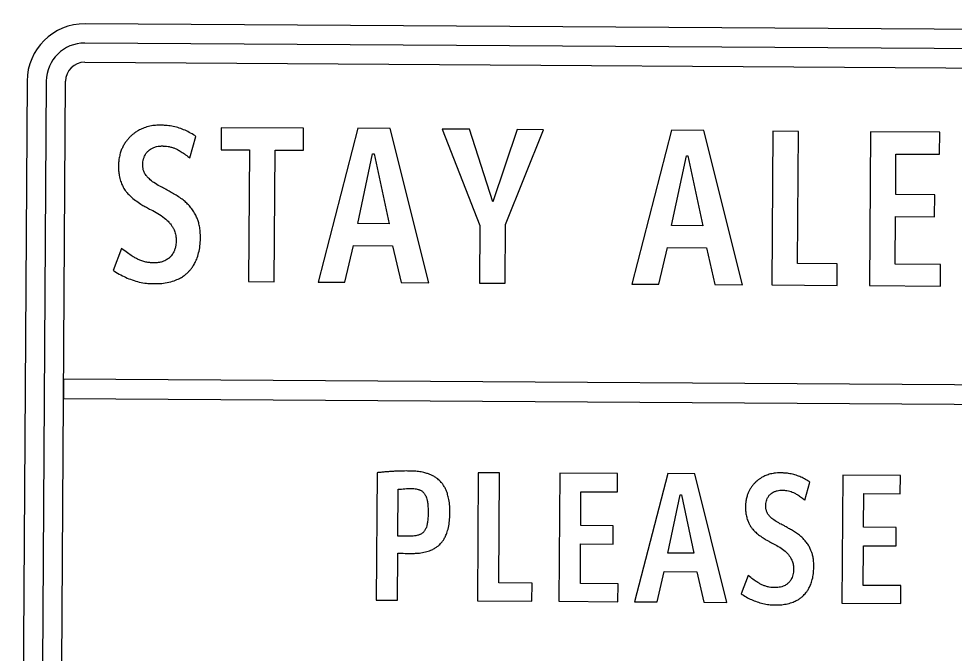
# Model space of a CAD drawing. Extents: x 2135767 to 2151731, y 141839 to 175894.
# Drawn here: x 2140698.5 to 2140744.16, y 168535.45 to 168566.4 of the extents above; entities that cross this region are included whole.
import ezdxf

# ---------------------------------------------------------------- set-up
doc = ezdxf.new("R2010")
doc.units = 0
doc.layers.add('PR_Phasing_Detour_1', color=7, linetype='Continuous')
doc.layers.add('PR_Traffic_Control_Devices_Temp', color=7, linetype='Continuous')

msp = doc.modelspace()

# ---------------------------------------------------------------- linework, layer by layer
at = {"layer": 'PR_Phasing_Detour_1'}
msp.add_circle((2140069.537, 171591.412), 4302.228, dxfattribs=at)
at = {"layer": 'PR_Traffic_Control_Devices_Temp'}
for p, q in [((2140706.847, 168559.609), (2140707.147, 168560.664)), ((2140703.52, 168555.2), (2140703.116, 168554.124)), ((2140717.01, 168541.169), (2140717.024, 168543.447)), ((2140736.869, 168542.916), (2140737.118, 168543.795)), ((2140734.096, 168539.242), (2140733.759, 168538.345))]:
    msp.add_line(p, q, dxfattribs=at)
for points in [[(2140756.126, 168565.809), (2140701.739, 168566.156)], [(2140756.12, 168564.872), (2140701.734, 168565.218)], [(2140701.728, 168564.281), (2140756.114, 168563.934)], [(2140698.909, 168563.361), (2140698.814, 168548.361), (2140698.563, 168508.975)], [(2140699.847, 168563.355), (2140699.5, 168508.969)], [(2140700.438, 168508.963), (2140700.784, 168563.349)], [(2140709.725, 168553.58), (2140710.973, 168553.572), (2140711.014, 168559.996), (2140712.401, 168559.987), (2140712.408, 168561.063), (2140708.386, 168561.088), (2140708.379, 168560.013), (2140709.766, 168560.004), (2140709.725, 168553.58)], [(2140713.109, 168553.558), (2140714.422, 168553.55), (2140714.845, 168555.333), (2140716.749, 168555.321), (2140717.165, 168553.532), (2140718.513, 168553.524), (2140716.627, 168561.054), (2140715.046, 168561.064), (2140713.109, 168553.558)], [(2140721.642, 168557.464), (2140720.497, 168561.011), (2140719.163, 168561.02), (2140721.007, 168556.313), (2140720.989, 168553.508), (2140722.237, 168553.5), (2140722.256, 168556.357), (2140724.114, 168560.988), (2140722.832, 168560.996), (2140721.642, 168557.464)], [(2140728.424, 168553.46), (2140729.736, 168553.452), (2140730.16, 168555.236), (2140732.063, 168555.223), (2140732.479, 168553.435), (2140733.828, 168553.426), (2140731.942, 168560.956), (2140730.361, 168560.966), (2140728.424, 168553.46)], [(2140736.552, 168560.909), (2140735.303, 168560.917), (2140735.256, 168553.417), (2140738.445, 168553.397), (2140738.452, 168554.454), (2140736.511, 168554.466), (2140736.552, 168560.909)], [(2140740.026, 168553.386), (2140743.481, 168553.364), (2140743.488, 168554.412), (2140741.281, 168554.427), (2140741.296, 168556.75), (2140743.2, 168556.738), (2140743.207, 168557.813), (2140741.302, 168557.826), (2140741.315, 168559.803), (2140743.447, 168559.789), (2140743.454, 168560.865), (2140740.073, 168560.886), (2140740.026, 168553.386)], [(2140716.583, 168556.397), (2140715.046, 168556.407), (2140715.772, 168559.811), (2140715.847, 168559.81), (2140716.583, 168556.397)], [(2140731.897, 168556.3), (2140730.361, 168556.31), (2140731.087, 168559.713), (2140731.162, 168559.713), (2140731.897, 168556.3)], [(2140715.989, 168544.256), (2140715.95, 168538.04), (2140716.99, 168538.033), (2140717.005, 168540.326)], [(2140720.893, 168538.008), (2140723.551, 168537.991), (2140723.557, 168538.872), (2140721.939, 168538.882), (2140721.973, 168544.251), (2140720.933, 168544.258), (2140720.893, 168538.008)], [(2140725.932, 168541.682), (2140725.943, 168543.33), (2140727.72, 168543.319), (2140727.725, 168544.215), (2140724.908, 168544.233), (2140724.868, 168537.983), (2140727.748, 168537.964), (2140727.753, 168538.838), (2140725.914, 168538.849), (2140725.926, 168540.786), (2140727.514, 168540.776), (2140727.519, 168541.672), (2140725.932, 168541.682)], [(2140728.562, 168537.959), (2140729.656, 168537.952), (2140730.009, 168539.439), (2140731.595, 168539.428), (2140731.942, 168537.938), (2140733.066, 168537.931), (2140731.494, 168544.206), (2140730.176, 168544.214), (2140728.562, 168537.959)], [(2140739.749, 168543.242), (2140741.526, 168543.231), (2140741.531, 168544.127), (2140738.714, 168544.145), (2140738.674, 168537.895), (2140741.554, 168537.876), (2140741.559, 168538.75), (2140739.72, 168538.761), (2140739.732, 168540.698), (2140741.32, 168540.688), (2140741.325, 168541.584), (2140739.738, 168541.594), (2140739.749, 168543.242)], [(2140731.457, 168540.325), (2140730.176, 168540.334), (2140730.782, 168543.17), (2140730.844, 168543.17), (2140731.457, 168540.325)]]:
    msp.add_lwpolyline(points, dxfattribs=at)
msp.add_lwpolyline([(2140700.692, 168548.818), (2140700.686, 168547.881), (2140756.947, 168547.522), (2140756.953, 168548.46)], close=True, dxfattribs=at)
msp.add_lwpolyline([(2140700.692, 168548.818), (2140700.686, 168547.881), (2140756.947, 168547.522), (2140756.953, 168548.46)], close=True, dxfattribs=at)
for radius in [2.812, 1.875, 0.937]:
    msp.add_arc((2140701.722, 168563.343), radius, 89.635, 179.635, dxfattribs=at)
for points in [[(2140707.147, 168560.664), (2140707.082, 168560.706), (2140706.892, 168560.831), (2140706.622, 168560.965), (2140706.343, 168561.07), (2140706.051, 168561.152), (2140705.74, 168561.199), (2140705.501, 168561.205), (2140705.418, 168561.207), (2140705.346, 168561.206), (2140705.137, 168561.203), (2140704.832, 168561.152), (2140704.549, 168561.055), (2140704.345, 168560.953), (2140704.209, 168560.867), (2140704.078, 168560.769), (2140703.979, 168560.683), (2140703.863, 168560.566), (2140703.758, 168560.441), (2140703.648, 168560.28), (2140703.557, 168560.109), (2140703.496, 168559.957), (2140703.426, 168559.732), (2140703.382, 168559.49), (2140703.376, 168559.279), (2140703.373, 168559.206), (2140703.374, 168559.153), (2140703.375, 168559.001), (2140703.404, 168558.755), (2140703.474, 168558.475), (2140703.564, 168558.259), (2140703.642, 168558.118), (2140703.693, 168558.039), (2140703.783, 168557.915), (2140703.957, 168557.73), (2140704.19, 168557.544), (2140704.474, 168557.35), (2140704.667, 168557.241), (2140704.8, 168557.167), (2140705.121, 168556.999), (2140705.464, 168556.819), (2140705.785, 168556.538), (2140705.886, 168556.426), (2140705.986, 168556.288), (2140706.06, 168556.157), (2140706.107, 168556.057), (2140706.144, 168555.946), (2140706.167, 168555.828), (2140706.182, 168555.701), (2140706.183, 168555.621), (2140706.184, 168555.567), (2140706.183, 168555.526), (2140706.18, 168555.409), (2140706.152, 168555.241), (2140706.1, 168555.086), (2140706.046, 168554.977), (2140705.991, 168554.891), (2140705.938, 168554.825), (2140705.891, 168554.777), (2140705.842, 168554.73), (2140705.775, 168554.678), (2140705.689, 168554.624), (2140705.58, 168554.571), (2140705.424, 168554.521), (2140705.255, 168554.495), (2140705.139, 168554.494), (2140705.098, 168554.493), (2140705.059, 168554.494), (2140704.946, 168554.496), (2140704.761, 168554.52), (2140704.547, 168554.572), (2140704.377, 168554.638), (2140704.215, 168554.721), (2140704.057, 168554.813), (2140703.809, 168554.971), (2140703.636, 168555.109), (2140703.52, 168555.2)], [(2140707.37, 168555.731), (2140707.369, 168555.816), (2140707.366, 168556.018), (2140707.329, 168556.29), (2140707.272, 168556.505), (2140707.212, 168556.665), (2140707.119, 168556.87), (2140706.988, 168557.086), (2140706.831, 168557.275), (2140706.665, 168557.446), (2140706.485, 168557.599), (2140706.241, 168557.76), (2140705.995, 168557.906), (2140705.796, 168558.018), (2140705.698, 168558.072), (2140705.602, 168558.122), (2140705.319, 168558.268), (2140705.019, 168558.455), (2140704.818, 168558.638), (2140704.746, 168558.715), (2140704.686, 168558.796), (2140704.638, 168558.882), (2140704.605, 168558.959), (2140704.581, 168559.038), (2140704.568, 168559.107), (2140704.56, 168559.177), (2140704.559, 168559.22), (2140704.558, 168559.249), (2140704.559, 168559.288), (2140704.563, 168559.414), (2140704.591, 168559.571), (2140704.645, 168559.711), (2140704.687, 168559.793), (2140704.739, 168559.868), (2140704.789, 168559.923), (2140704.843, 168559.974), (2140704.925, 168560.037), (2140705.055, 168560.112), (2140705.229, 168560.17), (2140705.386, 168560.193), (2140705.483, 168560.195), (2140705.517, 168560.195), (2140705.549, 168560.194), (2140705.643, 168560.193), (2140705.796, 168560.175), (2140705.972, 168560.136), (2140706.112, 168560.087), (2140706.244, 168560.025), (2140706.433, 168559.92), (2140706.644, 168559.777), (2140706.795, 168559.653), (2140706.847, 168559.609)], [(2140703.116, 168554.124), (2140703.189, 168554.077), (2140703.407, 168553.938), (2140703.719, 168553.785), (2140704.043, 168553.657), (2140704.385, 168553.552), (2140704.748, 168553.492), (2140705.026, 168553.484), (2140705.121, 168553.481), (2140705.213, 168553.482), (2140705.471, 168553.486), (2140705.841, 168553.539), (2140706.177, 168553.646), (2140706.407, 168553.757), (2140706.584, 168553.871), (2140706.717, 168553.982), (2140706.813, 168554.081), (2140706.903, 168554.184), (2140707.006, 168554.323), (2140707.111, 168554.503), (2140707.214, 168554.731), (2140707.313, 168555.054), (2140707.364, 168555.404), (2140707.369, 168555.646), (2140707.37, 168555.731)], [(2140719.546, 168542.303), (2140719.545, 168542.391), (2140719.542, 168542.637), (2140719.503, 168542.953), (2140719.434, 168543.207), (2140719.377, 168543.365), (2140719.312, 168543.511), (2140719.216, 168543.67), (2140719.123, 168543.788), (2140719.041, 168543.872), (2140718.954, 168543.95), (2140718.836, 168544.039), (2140718.679, 168544.127), (2140718.537, 168544.187), (2140718.385, 168544.237), (2140718.152, 168544.295), (2140717.868, 168544.333), (2140717.648, 168544.338), (2140717.571, 168544.34), (2140717.495, 168544.34), (2140717.348, 168544.341), (2140717.135, 168544.337), (2140716.934, 168544.331), (2140716.741, 168544.321), (2140716.553, 168544.308), (2140716.367, 168544.292), (2140716.179, 168544.274), (2140716.053, 168544.262), (2140715.989, 168544.256)], [(2140737.118, 168543.795), (2140737.064, 168543.83), (2140736.906, 168543.934), (2140736.681, 168544.046), (2140736.449, 168544.133), (2140736.205, 168544.202), (2140735.946, 168544.241), (2140735.747, 168544.246), (2140735.678, 168544.248), (2140735.617, 168544.247), (2140735.444, 168544.244), (2140735.19, 168544.201), (2140734.953, 168544.12), (2140734.784, 168544.036), (2140734.67, 168543.964), (2140734.561, 168543.882), (2140734.478, 168543.81), (2140734.382, 168543.713), (2140734.294, 168543.609), (2140734.203, 168543.475), (2140734.127, 168543.332), (2140734.076, 168543.206), (2140734.018, 168543.018), (2140733.981, 168542.816), (2140733.976, 168542.64), (2140733.974, 168542.579), (2140733.974, 168542.536), (2140733.976, 168542.409), (2140733.999, 168542.204), (2140734.058, 168541.971), (2140734.133, 168541.791), (2140734.198, 168541.673), (2140734.24, 168541.608), (2140734.315, 168541.504), (2140734.46, 168541.35), (2140734.654, 168541.195), (2140734.891, 168541.033), (2140735.052, 168540.943), (2140735.163, 168540.88), (2140735.43, 168540.74), (2140735.716, 168540.591), (2140735.983, 168540.356), (2140736.068, 168540.263), (2140736.151, 168540.148), (2140736.212, 168540.039), (2140736.251, 168539.956), (2140736.282, 168539.863), (2140736.302, 168539.765), (2140736.314, 168539.659), (2140736.315, 168539.592), (2140736.316, 168539.547), (2140736.315, 168539.513), (2140736.313, 168539.416), (2140736.29, 168539.275), (2140736.246, 168539.146), (2140736.201, 168539.056), (2140736.155, 168538.984), (2140736.111, 168538.929), (2140736.072, 168538.889), (2140736.031, 168538.85), (2140735.975, 168538.806), (2140735.903, 168538.761), (2140735.812, 168538.718), (2140735.683, 168538.676), (2140735.542, 168538.654), (2140735.445, 168538.653), (2140735.411, 168538.652), (2140735.379, 168538.653), (2140735.285, 168538.655), (2140735.13, 168538.674), (2140734.952, 168538.718), (2140734.81, 168538.773), (2140734.675, 168538.842), (2140734.544, 168538.919), (2140734.337, 168539.051), (2140734.193, 168539.165), (2140734.096, 168539.242)], [(2140717.024, 168543.447), (2140717.081, 168543.451), (2140717.192, 168543.459), (2140717.353, 168543.475), (2140717.506, 168543.488), (2140717.606, 168543.489), (2140717.655, 168543.489), (2140717.694, 168543.488), (2140717.784, 168543.486), (2140717.906, 168543.47), (2140718, 168543.445), (2140718.056, 168543.425), (2140718.108, 168543.402), (2140718.167, 168543.368), (2140718.232, 168543.317), (2140718.278, 168543.267), (2140718.312, 168543.223), (2140718.343, 168543.174), (2140718.385, 168543.091), (2140718.422, 168542.981), (2140718.457, 168542.818), (2140718.48, 168542.604), (2140718.482, 168542.425), (2140718.483, 168542.328)], [(2140737.304, 168539.684), (2140737.303, 168539.755), (2140737.301, 168539.923), (2140737.27, 168540.15), (2140737.222, 168540.329), (2140737.172, 168540.462), (2140737.095, 168540.633), (2140736.986, 168540.813), (2140736.855, 168540.971), (2140736.717, 168541.113), (2140736.566, 168541.241), (2140736.363, 168541.375), (2140736.158, 168541.497), (2140735.993, 168541.589), (2140735.911, 168541.635), (2140735.831, 168541.677), (2140735.595, 168541.798), (2140735.345, 168541.954), (2140735.177, 168542.106), (2140735.117, 168542.17), (2140735.067, 168542.238), (2140735.027, 168542.31), (2140735, 168542.374), (2140734.98, 168542.44), (2140734.969, 168542.497), (2140734.962, 168542.556), (2140734.962, 168542.592), (2140734.961, 168542.616), (2140734.962, 168542.648), (2140734.965, 168542.753), (2140734.989, 168542.884), (2140735.033, 168543.001), (2140735.069, 168543.069), (2140735.112, 168543.131), (2140735.153, 168543.178), (2140735.199, 168543.219), (2140735.267, 168543.273), (2140735.375, 168543.335), (2140735.52, 168543.383), (2140735.651, 168543.402), (2140735.732, 168543.404), (2140735.76, 168543.404), (2140735.786, 168543.404), (2140735.865, 168543.402), (2140735.993, 168543.388), (2140736.14, 168543.355), (2140736.256, 168543.314), (2140736.366, 168543.262), (2140736.523, 168543.175), (2140736.699, 168543.056), (2140736.825, 168542.952), (2140736.869, 168542.916)], [(2140717.005, 168540.326), (2140717.229, 168540.325), (2140717.454, 168540.323), (2140717.679, 168540.322), (2140717.756, 168540.323), (2140717.974, 168540.326), (2140718.285, 168540.367), (2140718.568, 168540.452), (2140718.759, 168540.54), (2140718.904, 168540.63), (2140719.013, 168540.719), (2140719.091, 168540.797), (2140719.164, 168540.881), (2140719.247, 168540.997), (2140719.332, 168541.153), (2140719.416, 168541.357), (2140719.497, 168541.658), (2140719.539, 168541.989), (2140719.544, 168542.221), (2140719.546, 168542.303)], [(2140718.483, 168542.328), (2140718.481, 168542.23), (2140718.477, 168542.049), (2140718.454, 168541.817), (2140718.419, 168541.652), (2140718.379, 168541.544), (2140718.344, 168541.476), (2140718.313, 168541.426), (2140718.279, 168541.381), (2140718.23, 168541.331), (2140718.163, 168541.28), (2140718.1, 168541.246), (2140718.045, 168541.224), (2140717.985, 168541.205), (2140717.882, 168541.181), (2140717.751, 168541.167), (2140717.651, 168541.166), (2140717.609, 168541.165), (2140717.409, 168541.167), (2140717.21, 168541.168), (2140717.01, 168541.169)], [(2140733.759, 168538.345), (2140733.82, 168538.306), (2140734.002, 168538.19), (2140734.262, 168538.062), (2140734.531, 168537.956), (2140734.816, 168537.868), (2140735.119, 168537.818), (2140735.351, 168537.811), (2140735.43, 168537.809), (2140735.507, 168537.81), (2140735.722, 168537.813), (2140736.03, 168537.857), (2140736.31, 168537.946), (2140736.502, 168538.039), (2140736.65, 168538.134), (2140736.76, 168538.227), (2140736.84, 168538.309), (2140736.915, 168538.395), (2140737.001, 168538.51), (2140737.088, 168538.661), (2140737.174, 168538.85), (2140737.257, 168539.12), (2140737.299, 168539.412), (2140737.303, 168539.613), (2140737.304, 168539.684)]]:
    msp.add_open_spline(points, degree=3, dxfattribs=at)

doc.saveas('drawing.dxf')
